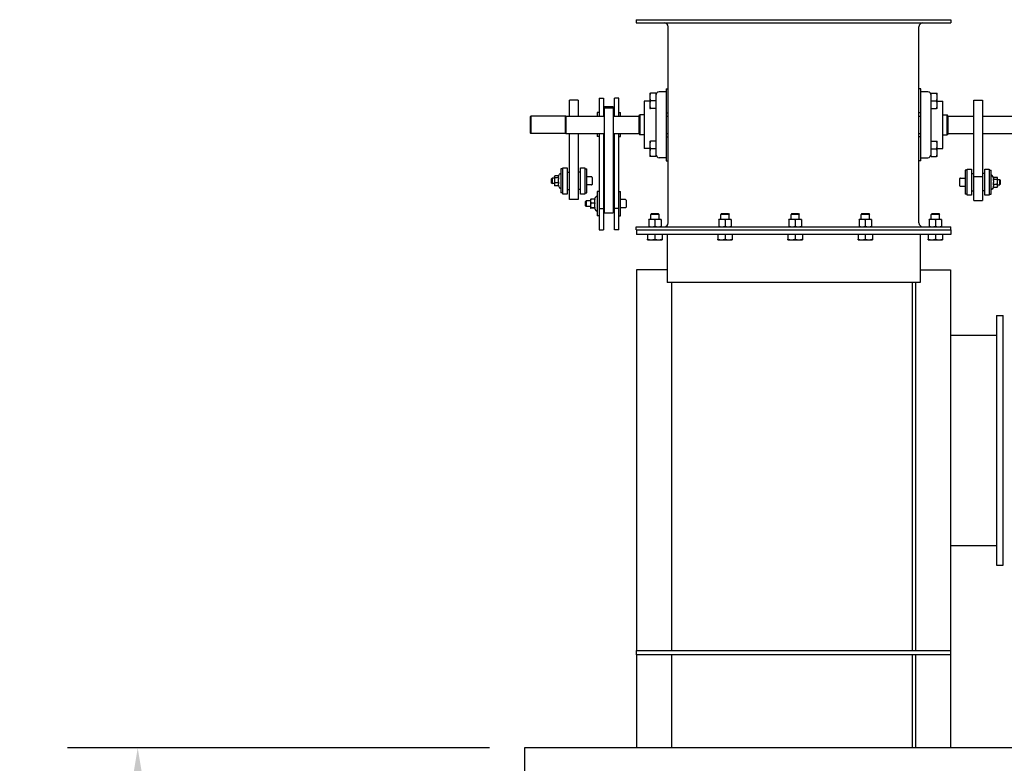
# Model space of a CAD drawing. Header units: inches. Extents: x 24 to 1128, y -94 to 748.
# Tile 510 of 573: x 811 to 867, y 297 to 339. Entities that reach past the tile are written whole.
import ezdxf

# ---------------------------------------------------------------- set-up
doc = ezdxf.new("R2010")
doc.units = ezdxf.units.IN
doc.header["$LTSCALE"] = 32
doc.header["$MEASUREMENT"] = 0
doc.layers.add('Dimension (ANSI)', color=7, linetype='Continuous', lineweight=25)
doc.layers.add('Visible (ANSI)', color=7, linetype='Continuous', lineweight=30)
doc.styles.add('Note Text (ANSI)', font='tahoma.ttf')
doc.dimstyles.new('Architectural (ANSI)', dxfattribs={"dimscale": 32, "dimtxt": 0.125, "dimasz": 0.098425, "dimexe": 0.125, "dimexo": 0.0625, "dimgap": 0.031496, "dimtad": 0, "dimtih": 1, "dimtoh": 1, "dimdec": 4, "dimrnd": 1e-08, "dimzin": 3, "dimdsep": 46, "dimlunit": 4, "dimtxsty": 'Note Text (ANSI)', "dimcen": 0.09, "dimdle": 0.393701, "dimclrd": 256, "dimclre": 256, "dimclrt": 256, "dimadec": 0, "dimazin": 3, "dimtfac": 0.96, "dimtofl": 0, "dimtmove": 0, "dimatfit": 3, "dimfxl": 1, "dimfrac": 2, "dimtolj": 1, "dimtzin": 12, "dimlwd": -1, "dimlwe": -1, "dimarcsym": 0})

# ---------------------------------------------------------------- blocks, each defined once
blk = doc.blocks.new('*D20')
at = {"layer": 'Defpoints', "color": 0, "transparency": 16777216}
for p in [(839.379, 297.501), (817.312, 127.501), (859.039, 127.501)]:
    blk.add_point(p, dxfattribs=at)
at = {"layer": 'Dimension (ANSI)', "transparency": 16777216}
for p, q in [((837.379, 297.501), (813.312, 297.501)), ((817.312, 294.352), (817.312, 228.551)), ((817.312, 130.651), (817.312, 222.452)), ((857.039, 127.501), (813.312, 127.501))]:
    blk.add_line(p, q, dxfattribs=at)
for points in [[(816.787, 294.352), (817.837, 294.352), (817.312, 297.501)], [(816.787, 130.651), (817.837, 130.651), (817.312, 127.501)]]:
    blk.add_solid(points, dxfattribs=at)
at = {"layer": 'Dimension (ANSI)', "transparency": 16777216, "insert": (810.58, 227.543), "char_height": 4, "attachment_point": 1, "style": 'Note Text (ANSI)'}
blk.add_mtext('\\A1;14\'-2"', dxfattribs=at)

msp = doc.modelspace()

# ---------------------------------------------------------------- linework, layer by layer
at = {"layer": 'Visible (ANSI)'}
for p, q in [((845.75166, 339.06362), (863.68916, 339.06362)), ((845.75166, 339.06362), (845.75166, 338.88432)), ((845.75166, 338.88432), (863.68916, 338.88432)), ((863.68916, 339.06362), (863.68916, 338.88432)), ((847.57236, 327.47292), (847.57236, 338.65432)), ((861.86846, 327.47292), (861.86846, 338.65432)), ((846.51961, 334.87612), (846.51961, 334.87613)), ((846.51961, 334.87612), (846.51961, 334.65827)), ((846.86336, 334.87672), (846.55869, 334.87672)), ((846.86336, 334.87672), (846.86336, 334.43982)), ((847.46336, 334.93863), (847.06336, 334.93863)), ((847.46336, 335.12612), (847.57236, 335.12612)), ((847.46336, 335.12612), (847.46336, 333.96691)), ((861.97746, 335.12612), (861.86846, 335.12612)), ((861.97746, 333.96676), (861.97746, 335.12612)), ((862.37746, 334.93862), (861.97746, 334.93862)), ((862.57746, 334.43862), (862.57746, 334.87612)), ((862.57746, 334.87612), (862.88214, 334.87612)), ((862.92121, 334.65737), (862.92121, 334.87612)), ((841.93916, 333.56362), (841.93916, 334.47782)), ((842.43916, 334.47782), (841.93916, 334.47782)), ((842.43916, 334.47782), (842.43916, 333.56362)), ((843.62666, 334.57555), (843.62666, 333.56362)), ((843.62666, 334.57555), (843.87666, 334.57555)), ((843.87666, 334.57555), (843.87666, 333.56362)), ((844.75166, 334.57555), (844.50166, 334.57555)), ((844.50166, 333.56362), (844.50166, 334.57555)), ((844.75166, 333.56362), (844.75166, 334.57555)), ((846.51961, 334.40697), (846.20706, 334.40697)), ((846.20706, 334.40697), (846.20706, 331.71947)), ((846.51961, 334.65827), (846.51961, 334.22077)), ((846.51961, 334.22077), (846.51961, 334.00113)), ((846.86336, 334.43982), (846.55869, 334.43982)), ((846.86336, 334.43982), (846.86336, 334.08267)), ((862.57746, 334.08324), (862.57746, 334.43862)), ((862.57746, 334.43862), (862.88214, 334.43862)), ((862.92121, 334.21987), (862.92121, 334.65737)), ((862.92121, 334.40737), (863.23376, 334.40737)), ((862.92121, 334.00112), (862.92121, 334.21987)), ((863.23376, 331.71987), (863.23376, 334.40737)), ((865.00166, 334.47725), (865.50166, 334.47725)), ((865.00166, 330.11352), (865.00166, 334.47725)), ((865.50166, 334.47725), (865.50166, 330.11352)), ((843.62666, 333.77578), (843.51766, 333.77578)), ((843.51766, 333.77578), (843.51766, 333.56362)), ((844.43916, 334.09217), (843.93916, 334.09217)), ((843.93916, 334.03425), (843.93916, 334.09217)), ((843.93916, 334.03425), (844.43916, 334.03425)), ((843.93916, 328.03676), (843.93916, 334.03425)), ((844.43916, 334.09217), (844.43916, 334.03425)), ((844.43916, 334.03425), (844.43916, 328.03676)), ((844.75166, 333.77578), (844.86066, 333.77578)), ((844.86066, 333.56362), (844.86066, 333.77578)), ((845.91016, 333.57822), (845.96016, 333.62822)), ((845.96016, 333.62822), (845.96016, 332.49822)), ((846.20706, 333.62822), (845.96016, 333.62822)), ((846.51961, 334.00113), (846.51961, 334.00112)), ((846.51961, 334.00112), (846.51961, 334.00112)), ((846.86336, 334.00172), (846.55869, 334.00172)), ((846.86336, 334.00053), (846.55869, 334.00053)), ((846.86336, 334.08267), (846.86336, 332.04419)), ((847.46336, 333.96691), (847.46336, 332.16064)), ((847.46336, 333.75112), (847.57236, 333.75112)), ((847.46336, 333.75032), (847.57236, 333.75032)), ((861.97746, 333.75112), (861.86846, 333.75112)), ((861.97746, 332.16049), (861.97746, 333.96676)), ((862.57746, 332.04401), (862.57746, 334.08324)), ((862.57746, 334.00112), (862.88214, 334.00112)), ((863.23376, 333.62862), (863.48066, 333.62862)), ((863.53066, 333.57862), (863.48066, 333.62862)), ((863.48066, 332.49862), (863.48066, 333.62862)), ((839.72041, 333.54362), (839.74041, 333.56362)), ((839.72041, 332.58362), (839.72041, 333.54362)), ((839.74041, 333.56362), (839.74041, 332.56362)), ((841.74041, 333.56362), (839.74041, 333.56362)), ((841.72041, 333.54362), (841.74041, 333.56362)), ((841.72041, 332.58362), (841.72041, 333.54362)), ((841.74041, 333.56362), (841.74041, 332.56362)), ((841.74041, 333.56362), (843.93916, 333.56362)), ((843.87666, 333.58828), (843.93916, 333.58828)), ((844.50166, 333.58828), (844.43916, 333.58828)), ((844.43916, 333.56362), (845.91016, 333.56362)), ((845.91016, 332.54822), (845.91016, 333.57822)), ((847.46336, 333.56362), (847.57236, 333.56362)), ((861.86846, 333.56362), (861.97746, 333.56362)), ((863.53066, 333.57862), (863.53066, 332.54862)), ((863.53066, 333.56362), (865.00166, 333.56362)), ((865.50166, 333.56362), (867.70041, 333.56362)), ((839.72041, 332.58362), (839.74041, 332.56362)), ((841.74041, 332.56362), (839.74041, 332.56362)), ((841.72041, 332.58362), (841.74041, 332.56362)), ((841.74041, 332.56362), (843.93916, 332.56362)), ((841.93916, 328.80555), (841.93916, 332.56362)), ((842.43916, 332.56362), (842.43916, 328.80555)), ((843.51766, 332.56362), (843.51766, 332.40078)), ((843.62666, 332.56362), (843.62666, 328.29308)), ((843.87666, 332.56362), (843.87666, 328.29308)), ((844.43916, 332.56362), (845.91016, 332.56362)), ((844.50166, 328.29308), (844.50166, 332.56362)), ((844.75166, 328.29308), (844.75166, 332.56362)), ((844.86066, 332.40078), (844.86066, 332.56362)), ((845.91016, 332.54822), (845.96016, 332.49822)), ((846.20706, 332.49822), (845.96016, 332.49822)), ((847.46336, 332.56362), (847.57236, 332.56362)), ((861.86846, 332.56362), (861.97746, 332.56362)), ((863.23376, 332.49862), (863.48066, 332.49862)), ((863.53066, 332.54862), (863.48066, 332.49862)), ((863.53066, 332.56362), (865.00166, 332.56362)), ((865.50166, 332.56362), (867.70041, 332.56362)), ((843.62666, 332.40078), (843.51766, 332.40078)), ((844.75166, 332.40078), (844.86066, 332.40078)), ((846.51961, 332.12612), (846.51961, 331.90737)), ((846.86336, 332.12612), (846.55869, 332.12612)), ((846.86336, 332.04419), (846.86336, 331.68862)), ((847.46336, 332.37612), (847.57236, 332.37612)), ((847.46336, 332.16064), (847.46336, 331.00112)), ((861.97746, 332.37612), (861.86846, 332.37612)), ((861.97746, 331.00112), (861.97746, 332.16049)), ((862.57746, 332.12612), (862.88214, 332.12612)), ((862.57746, 331.68862), (862.57746, 332.04401)), ((862.92121, 331.90737), (862.92121, 332.12612)), ((846.51961, 331.71947), (846.20706, 331.71947)), ((846.51961, 331.90737), (846.51961, 331.46987)), ((846.51961, 331.46987), (846.51961, 331.25112)), ((846.86336, 331.68862), (846.55869, 331.68862)), ((846.86336, 331.68862), (846.86336, 331.25112)), ((862.57746, 331.25112), (862.57746, 331.68862)), ((862.57746, 331.68862), (862.88214, 331.68862)), ((862.92121, 331.46987), (862.92121, 331.90737)), ((862.92121, 331.71987), (863.23376, 331.71987)), ((862.92121, 331.25112), (862.92121, 331.46987)), ((846.86336, 331.25112), (846.55869, 331.25112)), ((847.46336, 331.18781), (847.06336, 331.18781)), ((847.46336, 331.00112), (847.57236, 331.00112)), ((847.46336, 331.00112), (847.46336, 331.00032)), ((847.46336, 331.00032), (847.57236, 331.00032)), ((861.97746, 331.00112), (861.86846, 331.00112)), ((861.97746, 331.18862), (862.37746, 331.18862)), ((862.57746, 331.25112), (862.88214, 331.25112)), ((841.31294, 330.13721), (841.38052, 330.25426)), ((841.56416, 330.55176), (841.45516, 330.55176)), ((841.45516, 330.55176), (841.45516, 329.17676)), ((841.56416, 329.11426), (841.56416, 330.61426)), ((841.56416, 330.61426), (841.81416, 330.61426)), ((841.81416, 330.61426), (841.81416, 329.11426)), ((841.81416, 330.36426), (841.93916, 330.36426)), ((842.56416, 330.36426), (842.43916, 330.36426)), ((842.56416, 330.61426), (842.81416, 330.61426)), ((842.56416, 329.11426), (842.56416, 330.61426)), ((842.81416, 330.61426), (842.81416, 329.11426)), ((842.81416, 330.55176), (842.92316, 330.55176)), ((842.92316, 329.17676), (842.92316, 330.55176)), ((864.62666, 330.47833), (864.51766, 330.47833)), ((864.51766, 330.47833), (864.51766, 329.10333)), ((864.62666, 329.04083), (864.62666, 330.54083)), ((864.62666, 330.54083), (864.87666, 330.54083)), ((864.87666, 330.54083), (864.87666, 329.04083)), ((864.87666, 330.29083), (865.00166, 330.29083)), ((865.62666, 330.29083), (865.50166, 330.29083)), ((865.62666, 330.54083), (865.87666, 330.54083)), ((865.62666, 329.04083), (865.62666, 330.54083)), ((865.87666, 330.54083), (865.87666, 329.04083)), ((865.87666, 330.47833), (865.98566, 330.47833)), ((865.98566, 329.10333), (865.98566, 330.47833)), ((840.92316, 329.98746), (840.95621, 330.02026)), ((840.92316, 329.74106), (840.92316, 329.98746)), ((840.92316, 329.74106), (840.95621, 329.70826)), ((840.95621, 330.02026), (840.95621, 329.70826)), ((841.08016, 330.02026), (840.95621, 330.02026)), ((841.08016, 329.70826), (840.95621, 329.70826)), ((841.08016, 330.11426), (841.09341, 330.13721)), ((841.08016, 330.11426), (841.08016, 330.09324)), ((841.08016, 330.09324), (841.08016, 329.89185)), ((841.08016, 329.89185), (841.08016, 329.66287)), ((841.321, 330.15117), (841.10249, 330.15117)), ((841.32202, 330.0353), (841.10249, 330.0353)), ((841.32202, 329.74839), (841.10249, 329.74839)), ((843.20316, 330.09876), (842.92316, 330.09876)), ((843.23516, 330.06676), (843.23516, 329.66176)), ((864.20566, 329.58833), (864.20566, 329.99333)), ((864.23766, 330.02533), (864.51766, 330.02533)), ((865.00166, 330.11352), (865.50166, 330.11352)), ((865.00166, 328.74085), (865.00166, 330.11352)), ((865.50166, 330.11352), (865.50166, 328.74085)), ((866.12946, 330.06105), (866.0603, 330.18083)), ((866.1188, 329.96734), (866.33833, 329.96734)), ((866.12031, 330.0769), (866.33833, 330.0769)), ((866.36066, 330.04083), (866.34899, 330.06105)), ((866.36066, 330.02212), (866.36066, 330.04083)), ((866.36066, 329.8243), (866.36066, 330.02212)), ((866.36066, 329.94683), (866.48461, 329.94683)), ((866.36066, 329.59301), (866.36066, 329.8243)), ((866.51766, 329.91403), (866.48461, 329.94683)), ((866.48461, 329.63483), (866.48461, 329.94683)), ((866.51766, 329.91403), (866.51766, 329.66763)), ((841.08016, 329.66287), (841.08016, 329.61426)), ((841.08016, 329.61426), (841.09341, 329.59131)), ((841.32202, 329.57735), (841.10249, 329.57735)), ((841.321, 329.57735), (841.38052, 329.47426)), ((841.56416, 329.17676), (841.45516, 329.17676)), ((841.81416, 329.36426), (841.93916, 329.36426)), ((842.56416, 329.36426), (842.43916, 329.36426)), ((842.81416, 329.17676), (842.92316, 329.17676)), ((843.20316, 329.62976), (842.92316, 329.62976)), ((843.62666, 329.25301), (843.51766, 329.25301)), ((843.51766, 329.25301), (843.51766, 327.87801)), ((844.75166, 329.25301), (844.86066, 329.25301)), ((844.86066, 327.87801), (844.86066, 329.25301)), ((864.23766, 329.55633), (864.51766, 329.55633)), ((864.87666, 329.29083), (865.00166, 329.29083)), ((865.62666, 329.29083), (865.50166, 329.29083)), ((866.12031, 329.50475), (866.0603, 329.40083)), ((866.1188, 329.68127), (866.33833, 329.68127)), ((866.1188, 329.50475), (866.33833, 329.50475)), ((866.36066, 329.54083), (866.34899, 329.52061)), ((866.36066, 329.63483), (866.48461, 329.63483)), ((866.36066, 329.54083), (866.36066, 329.59301)), ((866.51766, 329.66763), (866.48461, 329.63483)), ((841.81416, 329.11426), (841.56416, 329.11426)), ((842.43916, 328.80555), (841.93916, 328.80555)), ((842.81416, 329.11426), (842.56416, 329.11426)), ((842.86066, 328.68871), (842.89371, 328.72151)), ((842.86066, 328.44231), (842.86066, 328.68871)), ((842.89371, 328.72151), (842.89371, 328.40951)), ((843.14266, 328.72151), (842.89371, 328.72151)), ((843.14266, 328.81551), (843.14315, 328.81636)), ((843.14266, 328.81551), (843.14266, 328.7079)), ((843.14266, 328.7079), (843.14266, 328.45874)), ((843.38452, 328.82654), (843.16499, 328.82654)), ((843.38452, 328.58926), (843.16499, 328.58926)), ((843.36856, 328.82654), (843.44302, 328.95551)), ((843.87666, 329.06551), (843.93916, 329.06551)), ((844.50166, 329.06551), (844.43916, 329.06551)), ((845.14066, 328.80001), (844.86066, 328.80001)), ((845.17266, 328.76801), (845.17266, 328.36301)), ((864.62666, 329.10333), (864.51766, 329.10333)), ((864.87666, 329.04083), (864.62666, 329.04083)), ((865.00166, 328.74085), (865.50166, 328.74085)), ((865.87666, 329.04083), (865.62666, 329.04083)), ((865.87666, 329.10333), (865.98566, 329.10333)), ((842.86066, 328.44231), (842.89371, 328.40951)), ((843.14266, 328.40951), (842.89371, 328.40951)), ((843.14266, 328.45874), (843.14266, 328.31636)), ((843.14266, 328.31636), (843.14266, 328.31551)), ((843.14266, 328.31551), (843.14315, 328.31466)), ((843.38452, 328.32823), (843.16499, 328.32823)), ((843.36856, 328.30449), (843.16499, 328.30449)), ((843.36268, 328.31466), (843.44302, 328.17551)), ((843.62666, 328.29308), (843.87666, 328.29308)), ((843.62666, 328.29308), (843.62666, 327.07823)), ((843.87666, 328.29308), (843.87666, 327.07823)), ((843.87666, 328.06551), (843.93916, 328.06551)), ((843.93916, 328.03676), (844.43916, 328.03676)), ((844.50166, 328.06551), (844.43916, 328.06551)), ((844.75166, 328.29308), (844.50166, 328.29308)), ((844.50166, 327.07823), (844.50166, 328.29308)), ((844.75166, 327.07823), (844.75166, 328.29308)), ((845.14066, 328.33101), (844.86066, 328.33101)), ((843.62666, 327.87801), (843.51766, 327.87801)), ((844.75166, 327.87801), (844.86066, 327.87801)), ((846.637, 327.66812), (846.45983, 327.66812)), ((846.45983, 327.64256), (846.45983, 327.26849)), ((846.62021, 327.99473), (846.57794, 327.95246)), ((847.05038, 327.95246), (846.57794, 327.95246)), ((846.57794, 327.66812), (846.57794, 327.95246)), ((846.62021, 327.99473), (847.00812, 327.99473)), ((846.99133, 327.66812), (846.637, 327.66812)), ((846.81416, 327.64256), (846.81416, 327.26849)), ((847.16849, 327.66812), (846.99133, 327.66812)), ((847.00812, 327.99473), (847.05038, 327.95246)), ((847.05038, 327.66812), (847.05038, 327.95246)), ((847.16849, 327.64256), (847.16849, 327.26849)), ((850.637, 327.66812), (850.45983, 327.66812)), ((850.45983, 327.64256), (850.45983, 327.26849)), ((850.62021, 327.99473), (850.57794, 327.95246)), ((851.05038, 327.95246), (850.57794, 327.95246)), ((850.57794, 327.66812), (850.57794, 327.95246)), ((850.62021, 327.99473), (851.00812, 327.99473)), ((850.99133, 327.66812), (850.637, 327.66812)), ((850.81416, 327.64256), (850.81416, 327.26849)), ((851.16849, 327.66812), (850.99133, 327.66812)), ((851.00812, 327.99473), (851.05038, 327.95246)), ((851.05038, 327.66812), (851.05038, 327.95246)), ((851.16849, 327.64256), (851.16849, 327.26849)), ((854.637, 327.66812), (854.45983, 327.66812)), ((854.45983, 327.64256), (854.45983, 327.26849)), ((854.62021, 327.99473), (854.57794, 327.95246)), ((855.05038, 327.95246), (854.57794, 327.95246)), ((854.57794, 327.66812), (854.57794, 327.95246)), ((854.62021, 327.99473), (855.00812, 327.99473)), ((854.99133, 327.66812), (854.637, 327.66812)), ((854.81416, 327.64256), (854.81416, 327.26849)), ((855.16849, 327.66812), (854.99133, 327.66812)), ((855.00812, 327.99473), (855.05038, 327.95246)), ((855.05038, 327.66812), (855.05038, 327.95246)), ((855.16849, 327.64256), (855.16849, 327.26849)), ((858.637, 327.66812), (858.45983, 327.66812)), ((858.45983, 327.64256), (858.45983, 327.26849)), ((858.62021, 327.99473), (858.57794, 327.95246)), ((859.05038, 327.95246), (858.57794, 327.95246)), ((858.57794, 327.66812), (858.57794, 327.95246)), ((858.62021, 327.99473), (859.00812, 327.99473)), ((858.99133, 327.66812), (858.637, 327.66812)), ((858.81416, 327.64256), (858.81416, 327.26849)), ((859.16849, 327.66812), (858.99133, 327.66812)), ((859.00812, 327.99473), (859.05038, 327.95246)), ((859.05038, 327.66812), (859.05038, 327.95246)), ((859.16849, 327.64256), (859.16849, 327.26849)), ((862.637, 327.66812), (862.45983, 327.66812)), ((862.45983, 327.64256), (862.45983, 327.26849)), ((862.62021, 327.99473), (862.57794, 327.95246)), ((863.05038, 327.95246), (862.57794, 327.95246)), ((862.57794, 327.66812), (862.57794, 327.95246)), ((862.62021, 327.99473), (863.00812, 327.99473)), ((862.99133, 327.66812), (862.637, 327.66812)), ((862.81416, 327.64256), (862.81416, 327.26849)), ((863.16849, 327.66812), (862.99133, 327.66812)), ((863.00812, 327.99473), (863.05038, 327.95246)), ((863.05038, 327.66812), (863.05038, 327.95246)), ((863.16849, 327.64256), (863.16849, 327.26849)), ((843.62666, 327.07823), (843.87666, 327.07823)), ((844.75166, 327.07823), (844.50166, 327.07823)), ((845.75166, 327.24292), (863.68916, 327.24292)), ((845.75166, 327.06362), (845.75166, 327.24292)), ((845.75166, 327.06362), (863.68916, 327.06362)), ((845.76816, 327.06362), (863.68916, 327.06362)), ((845.76816, 327.06362), (845.76816, 326.81362)), ((863.68916, 327.06362), (863.68916, 327.24292)), ((863.68916, 327.06362), (863.68916, 326.81362)), ((863.68916, 326.81362), (845.76816, 326.81362)), ((846.40078, 326.81362), (846.40078, 326.53755)), ((846.40078, 326.50063), (846.60747, 326.50063)), ((846.60747, 326.50063), (847.02086, 326.50063)), ((846.81416, 326.81362), (846.81416, 326.53755)), ((847.02086, 326.50063), (847.22755, 326.50063)), ((847.22755, 326.81362), (847.22755, 326.53755)), ((847.51816, 326.81362), (847.51816, 324.06362)), ((850.40078, 326.81362), (850.40078, 326.53755)), ((850.40078, 326.50063), (850.60747, 326.50063)), ((850.60747, 326.50063), (851.02086, 326.50063)), ((850.81416, 326.81362), (850.81416, 326.53755)), ((851.02086, 326.50063), (851.22755, 326.50063)), ((851.22755, 326.81362), (851.22755, 326.53755)), ((854.40078, 326.81362), (854.40078, 326.53755)), ((854.40078, 326.50063), (854.60747, 326.50063)), ((854.60747, 326.50063), (855.02086, 326.50063)), ((854.81416, 326.81362), (854.81416, 326.53755)), ((855.02086, 326.50063), (855.22755, 326.50063)), ((855.22755, 326.81362), (855.22755, 326.53755)), ((858.40078, 326.81362), (858.40078, 326.53755)), ((858.40078, 326.50063), (858.60747, 326.50063)), ((858.60747, 326.50063), (859.02086, 326.50063)), ((858.81416, 326.81362), (858.81416, 326.53755)), ((859.02086, 326.50063), (859.22755, 326.50063)), ((859.22755, 326.81362), (859.22755, 326.53755)), ((861.93916, 326.81362), (861.93916, 324.06362)), ((862.40078, 326.81362), (862.40078, 326.53755)), ((862.40078, 326.50063), (862.60747, 326.50063)), ((862.60747, 326.50063), (863.02086, 326.50063)), ((862.81416, 326.81362), (862.81416, 326.53755)), ((863.02086, 326.50063), (863.22755, 326.50063)), ((863.22755, 326.81362), (863.22755, 326.53755)), ((847.51816, 324.78262), (845.76816, 324.78262)), ((845.76816, 324.78262), (845.76816, 303.06362)), ((861.93916, 324.78262), (863.68216, 324.78262)), ((863.68216, 324.78262), (863.68216, 303.06362)), ((861.51016, 324.06362), (847.51816, 324.06362)), ((847.76816, 324.06362), (847.76816, 303.06362)), ((861.68216, 324.06362), (861.51016, 324.06362)), ((861.51016, 303.06362), (861.51016, 324.06362)), ((861.68216, 324.06362), (861.68216, 303.06362)), ((861.93916, 324.06362), (861.68216, 324.06362)), ((866.30716, 322.18862), (866.68216, 322.18862)), ((866.30716, 322.18862), (866.30716, 307.93862)), ((866.68216, 307.93862), (866.68216, 322.18862)), ((863.68216, 321.06362), (866.30716, 321.06362)), ((863.68216, 309.06362), (866.30716, 309.06362)), ((866.30716, 307.93862), (866.68216, 307.93862)), ((845.76816, 302.81362), (845.76816, 303.06362)), ((845.76816, 303.06362), (863.68216, 303.06362)), ((845.76816, 302.81362), (845.76816, 297.50112)), ((863.68216, 302.81362), (845.76816, 302.81362)), ((847.76816, 302.81362), (847.76816, 297.50112)), ((861.51016, 297.50112), (861.51016, 302.81362)), ((861.68216, 302.81362), (861.68216, 297.50112)), ((863.68216, 303.06362), (863.68216, 302.81362)), ((863.68216, 302.81362), (863.68216, 297.50112)), ((839.37916, 297.50112), (839.37916, 141.63562)), ((896.22407, 297.50112), (839.37916, 297.50112))]:
    msp.add_line(p, q, dxfattribs=at)
for centre, radius, start, end in [((847.34236, 338.65432), 0.23, 0, 90), ((862.09846, 338.65432), 0.23, 90, 180), ((847.06336, 334.73863), 0.2, 90, 180), ((862.37746, 334.73862), 0.2, 0, 90), ((847.06336, 331.38781), 0.2, 180, 270), ((862.37746, 331.38862), 0.2, 270, 0), ((841.41516, 330.23426), 0.04, 0, 150), ((843.20316, 330.06676), 0.032, 0, 90), ((864.23766, 329.99333), 0.032, 90, 180), ((866.02566, 330.16083), 0.04, 30, 180), ((841.41516, 329.49426), 0.04, 210, 0), ((843.20316, 329.66176), 0.032, 270, 0), ((864.23766, 329.58833), 0.032, 180, 270), ((866.02566, 329.42083), 0.04, 180, 330), ((843.47766, 328.93551), 0.04, 0, 150), ((845.14066, 328.76801), 0.032, 0, 90), ((843.47766, 328.19551), 0.04, 210, 0), ((845.14066, 328.36301), 0.032, 270, 0), ((847.34236, 327.47292), 0.23, 270, 0), ((862.09846, 327.47292), 0.23, 180, 270)]:
    msp.add_arc(centre, radius, start, end, dxfattribs=at)
for points, weights in [([(846.51961, 334.87613), (846.51977, 334.8764), (846.55869, 334.87672)], [1.00036282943, 1.04300158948, 1.01001874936]), ([(846.55869, 334.87672), (846.51961, 334.75965), (846.51961, 334.65827)], [1.01001874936, 1.04314139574, 1]), ([(862.92121, 334.65737), (862.92121, 334.7589), (862.88214, 334.87612)], [1, 1.04314139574, 1.01001874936]), ([(862.88214, 334.87612), (862.92121, 334.87612), (862.92121, 334.87612)], [1.01001874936, 1.04314139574, 1]), ([(846.51961, 334.65827), (846.51961, 334.55688), (846.55869, 334.43982)], [1, 1.04314139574, 1.01001874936]), ([(846.55869, 334.43982), (846.51961, 334.32243), (846.51961, 334.22077)], [1.01001874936, 1.04314139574, 1]), ([(846.51961, 334.22077), (846.51961, 334.11911), (846.55869, 334.00172)], [1, 1.04314139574, 1.01001874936]), ([(862.88214, 334.43862), (862.92121, 334.55585), (862.92121, 334.65737)], [1.01001874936, 1.04314139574, 1]), ([(862.92121, 334.21987), (862.92121, 334.3214), (862.88214, 334.43862)], [1, 1.04314139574, 1.01001874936]), ([(862.88214, 334.00112), (862.92121, 334.11835), (862.92121, 334.21987)], [1.01001874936, 1.04314139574, 1]), ([(846.55869, 334.00172), (846.51961, 334.0014), (846.51961, 334.00113)], [1.01001874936, 1.04314139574, 1]), ([(846.51961, 334.00113), (846.51961, 334.00085), (846.55869, 334.00053)], [1, 1.04314139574, 1.01001874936]), ([(862.92121, 334.00112), (862.92121, 334.00112), (862.88214, 334.00112)], [1, 1.04314139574, 1.01001874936]), ([(846.51961, 332.12612), (846.51961, 332.12612), (846.55869, 332.12612)], [1, 1.04314139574, 1.01001874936]), ([(846.55869, 332.12612), (846.51961, 332.0089), (846.51961, 331.90737)], [1.01001874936, 1.04314139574, 1]), ([(862.92121, 331.90737), (862.92121, 332.0089), (862.88214, 332.12612)], [1, 1.04314139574, 1.01001874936]), ([(862.88214, 332.12612), (862.92121, 332.12612), (862.92121, 332.12612)], [1.01001874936, 1.04314139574, 1]), ([(846.51961, 331.90737), (846.51961, 331.80585), (846.55869, 331.68862)], [1, 1.04314139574, 1.01001874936]), ([(846.55869, 331.68862), (846.51961, 331.5714), (846.51961, 331.46987)], [1.01001874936, 1.04314139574, 1]), ([(846.51961, 331.46987), (846.51961, 331.36835), (846.55869, 331.25112)], [1, 1.04314139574, 1.01001874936]), ([(862.88214, 331.68862), (862.92121, 331.80585), (862.92121, 331.90737)], [1.01001874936, 1.04314139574, 1]), ([(862.92121, 331.46987), (862.92121, 331.5714), (862.88214, 331.68862)], [1, 1.04314139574, 1.01001874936]), ([(862.88214, 331.25112), (862.92121, 331.36835), (862.92121, 331.46987)], [1.01001874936, 1.04314139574, 1]), ([(846.55869, 331.25112), (846.51961, 331.25112), (846.51961, 331.25112)], [1.01001874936, 1.04314139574, 1]), ([(862.92121, 331.25112), (862.92121, 331.25112), (862.88214, 331.25112)], [1, 1.04314139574, 1.01001874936]), ([(841.10249, 330.15117), (841.08016, 330.12013), (841.08016, 330.09324)], [1, 1.0379548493, 1]), ([(841.08016, 330.09324), (841.08016, 330.06635), (841.10249, 330.0353)], [1, 1.0379548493, 1]), ([(841.10249, 330.0353), (841.08016, 329.95843), (841.08016, 329.89185)], [1, 1.0379548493, 1]), ([(841.08016, 329.89185), (841.08016, 329.82527), (841.10249, 329.74839)], [1, 1.0379548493, 1]), ([(841.10249, 329.74839), (841.08016, 329.70256), (841.08016, 329.66287)], [1, 1.0379548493, 1]), ([(841.31294, 330.13721), (841.29969, 330.11426), (841.29969, 330.09324)], [1.06390316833, 1.05486561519, 1]), ([(841.29969, 330.09324), (841.29969, 330.06635), (841.32202, 330.0353)], [1, 1.07126378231, 1.06521168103]), ([(841.32202, 330.0353), (841.29969, 329.95843), (841.29969, 329.89185)], [1.06521168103, 1.07126378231, 1]), ([(841.29969, 329.89185), (841.29969, 329.82527), (841.32202, 329.74839)], [1, 1.07126378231, 1.06521168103]), ([(841.32202, 329.74839), (841.29969, 329.70256), (841.29969, 329.66287)], [1.06521168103, 1.07126378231, 1]), ([(866.1188, 329.96734), (866.14113, 329.9967), (866.14113, 330.02212)], [1.06521168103, 1.07126378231, 1]), ([(866.14113, 329.8243), (866.14113, 329.89069), (866.1188, 329.96734)], [1, 1.07126378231, 1.06521168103]), ([(866.1188, 329.68127), (866.14113, 329.75792), (866.14113, 329.8243)], [1.06521168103, 1.07126378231, 1]), ([(866.14113, 330.02212), (866.14113, 330.04083), (866.12946, 330.06105)], [1, 1.05146380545, 1.06260628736]), ([(866.36066, 330.02212), (866.36066, 330.04755), (866.33833, 330.0769)], [1, 1.0379548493, 1]), ([(866.33833, 329.96734), (866.36066, 329.9967), (866.36066, 330.02212)], [1, 1.0379548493, 1]), ([(866.36066, 329.8243), (866.36066, 329.89069), (866.33833, 329.96734)], [1, 1.0379548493, 1]), ([(866.33833, 329.68127), (866.36066, 329.75792), (866.36066, 329.8243)], [1, 1.0379548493, 1]), ([(841.08016, 329.66287), (841.08016, 329.62318), (841.10249, 329.57735)], [1, 1.0379548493, 1]), ([(841.10249, 329.57735), (841.09733, 329.58452), (841.09341, 329.59131)], [1, 1.00852303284, 1.01321824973]), ([(841.29969, 329.66287), (841.29969, 329.62318), (841.32202, 329.57735)], [1, 1.07126378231, 1.06521168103]), ([(866.14113, 329.59301), (866.14113, 329.63397), (866.1188, 329.68127)], [1, 1.07126378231, 1.06521168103]), ([(866.1188, 329.50475), (866.14113, 329.55205), (866.14113, 329.59301)], [1.06521168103, 1.07126378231, 1]), ([(866.36066, 329.59301), (866.36066, 329.63397), (866.33833, 329.68127)], [1, 1.0379548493, 1]), ([(866.33833, 329.50475), (866.36066, 329.55205), (866.36066, 329.59301)], [1, 1.0379548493, 1]), ([(866.34899, 329.52061), (866.34456, 329.51294), (866.33833, 329.50475)], [1.01501566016, 1.01030654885, 1]), ([(843.16499, 328.82654), (843.14266, 328.76296), (843.14266, 328.7079)], [1, 1.0379548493, 1]), ([(843.14266, 328.7079), (843.14266, 328.65284), (843.16499, 328.58926)], [1, 1.0379548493, 1]), ([(843.16499, 328.58926), (843.14266, 328.51932), (843.14266, 328.45874)], [1, 1.0379548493, 1]), ([(843.14315, 328.81636), (843.14589, 328.82109), (843.16499, 328.82654)], [1.00962329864, 1.03230098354, 1]), ([(843.38452, 328.82654), (843.36219, 328.76296), (843.36219, 328.7079)], [1.06521168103, 1.07126378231, 1]), ([(843.36219, 328.7079), (843.36219, 328.65284), (843.38452, 328.58926)], [1, 1.07126378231, 1.06521168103]), ([(843.38452, 328.58926), (843.36219, 328.51932), (843.36219, 328.45874)], [1.06521168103, 1.07126378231, 1]), ([(843.14266, 328.45874), (843.14266, 328.39817), (843.16499, 328.32823)], [1, 1.0379548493, 1]), ([(843.16499, 328.32823), (843.14266, 328.32187), (843.14266, 328.31636)], [1, 1.0379548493, 1]), ([(843.14266, 328.31636), (843.14266, 328.31085), (843.16499, 328.30449)], [1, 1.0379548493, 1]), ([(843.36219, 328.45874), (843.36219, 328.39817), (843.38452, 328.32823)], [1, 1.07126378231, 1.06521168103]), ([(843.38452, 328.32823), (843.36219, 328.32187), (843.36219, 328.31636)], [1.06521168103, 1.07126378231, 1]), ([(843.36219, 328.31636), (843.36219, 328.31551), (843.36268, 328.31466)], [1, 1.01033344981, 1.01904126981]), ([(846.45983, 327.64256), (846.45983, 327.66812), (846.45983, 327.66812)], [1, 1.0379548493, 1]), ([(846.637, 327.66812), (846.55478, 327.66812), (846.45983, 327.64256)], [1, 1.0379548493, 1]), ([(846.81416, 327.64256), (846.71922, 327.66812), (846.637, 327.66812)], [1, 1.0379548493, 1]), ([(846.99133, 327.66812), (846.90911, 327.66812), (846.81416, 327.64256)], [1, 1.0379548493, 1]), ([(847.16849, 327.64256), (847.07355, 327.66812), (846.99133, 327.66812)], [1, 1.0379548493, 1]), ([(847.16849, 327.66812), (847.16849, 327.66812), (847.16849, 327.64256)], [1, 1.0379548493, 1]), ([(850.45983, 327.64256), (850.45983, 327.66812), (850.45983, 327.66812)], [1, 1.0379548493, 1]), ([(850.637, 327.66812), (850.55478, 327.66812), (850.45983, 327.64256)], [1, 1.0379548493, 1]), ([(850.81416, 327.64256), (850.71922, 327.66812), (850.637, 327.66812)], [1, 1.0379548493, 1]), ([(850.99133, 327.66812), (850.90911, 327.66812), (850.81416, 327.64256)], [1, 1.0379548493, 1]), ([(851.16849, 327.64256), (851.07355, 327.66812), (850.99133, 327.66812)], [1, 1.0379548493, 1]), ([(851.16849, 327.66812), (851.16849, 327.66812), (851.16849, 327.64256)], [1, 1.0379548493, 1]), ([(854.45983, 327.64256), (854.45983, 327.66812), (854.45983, 327.66812)], [1, 1.0379548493, 1]), ([(854.637, 327.66812), (854.55478, 327.66812), (854.45983, 327.64256)], [1, 1.0379548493, 1]), ([(854.81416, 327.64256), (854.71922, 327.66812), (854.637, 327.66812)], [1, 1.0379548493, 1]), ([(854.99133, 327.66812), (854.90911, 327.66812), (854.81416, 327.64256)], [1, 1.0379548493, 1]), ([(855.16849, 327.64256), (855.07355, 327.66812), (854.99133, 327.66812)], [1, 1.0379548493, 1]), ([(855.16849, 327.66812), (855.16849, 327.66812), (855.16849, 327.64256)], [1, 1.0379548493, 1]), ([(858.45983, 327.64256), (858.45983, 327.66812), (858.45983, 327.66812)], [1, 1.0379548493, 1]), ([(858.637, 327.66812), (858.55478, 327.66812), (858.45983, 327.64256)], [1, 1.0379548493, 1]), ([(858.81416, 327.64256), (858.71922, 327.66812), (858.637, 327.66812)], [1, 1.0379548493, 1]), ([(858.99133, 327.66812), (858.90911, 327.66812), (858.81416, 327.64256)], [1, 1.0379548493, 1]), ([(859.16849, 327.64256), (859.07355, 327.66812), (858.99133, 327.66812)], [1, 1.0379548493, 1]), ([(859.16849, 327.66812), (859.16849, 327.66812), (859.16849, 327.64256)], [1, 1.0379548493, 1]), ([(862.45983, 327.64256), (862.45983, 327.66812), (862.45983, 327.66812)], [1, 1.0379548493, 1]), ([(862.637, 327.66812), (862.55478, 327.66812), (862.45983, 327.64256)], [1, 1.0379548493, 1]), ([(862.81416, 327.64256), (862.71922, 327.66812), (862.637, 327.66812)], [1, 1.0379548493, 1]), ([(862.99133, 327.66812), (862.90911, 327.66812), (862.81416, 327.64256)], [1, 1.0379548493, 1]), ([(863.16849, 327.64256), (863.07355, 327.66812), (862.99133, 327.66812)], [1, 1.0379548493, 1]), ([(863.16849, 327.66812), (863.16849, 327.66812), (863.16849, 327.64256)], [1, 1.0379548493, 1]), ([(846.45983, 327.26849), (846.55478, 327.24292), (846.637, 327.24292)], [1, 1.0379548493, 1]), ([(846.45983, 327.24292), (846.45983, 327.24292), (846.45983, 327.26849)], [1, 1.0379548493, 1]), ([(846.637, 327.24292), (846.71922, 327.24292), (846.81416, 327.26849)], [1, 1.0379548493, 1]), ([(846.81416, 327.26849), (846.90911, 327.24292), (846.99133, 327.24292)], [1, 1.0379548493, 1]), ([(846.99133, 327.24292), (847.07355, 327.24292), (847.16849, 327.26849)], [1, 1.0379548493, 1]), ([(847.16849, 327.26849), (847.16849, 327.24292), (847.16849, 327.24292)], [1, 1.0379548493, 1]), ([(850.45983, 327.26849), (850.55478, 327.24292), (850.637, 327.24292)], [1, 1.0379548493, 1]), ([(850.45983, 327.24292), (850.45983, 327.24292), (850.45983, 327.26849)], [1, 1.0379548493, 1]), ([(850.637, 327.24292), (850.71922, 327.24292), (850.81416, 327.26849)], [1, 1.0379548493, 1]), ([(850.81416, 327.26849), (850.90911, 327.24292), (850.99133, 327.24292)], [1, 1.0379548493, 1]), ([(850.99133, 327.24292), (851.07355, 327.24292), (851.16849, 327.26849)], [1, 1.0379548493, 1]), ([(851.16849, 327.26849), (851.16849, 327.24292), (851.16849, 327.24292)], [1, 1.0379548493, 1]), ([(854.45983, 327.26849), (854.55478, 327.24292), (854.637, 327.24292)], [1, 1.0379548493, 1]), ([(854.45983, 327.24292), (854.45983, 327.24292), (854.45983, 327.26849)], [1, 1.0379548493, 1]), ([(854.637, 327.24292), (854.71922, 327.24292), (854.81416, 327.26849)], [1, 1.0379548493, 1]), ([(854.81416, 327.26849), (854.90911, 327.24292), (854.99133, 327.24292)], [1, 1.0379548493, 1]), ([(854.99133, 327.24292), (855.07355, 327.24292), (855.16849, 327.26849)], [1, 1.0379548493, 1]), ([(855.16849, 327.26849), (855.16849, 327.24292), (855.16849, 327.24292)], [1, 1.0379548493, 1]), ([(858.45983, 327.26849), (858.55478, 327.24292), (858.637, 327.24292)], [1, 1.0379548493, 1]), ([(858.45983, 327.24292), (858.45983, 327.24292), (858.45983, 327.26849)], [1, 1.0379548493, 1]), ([(858.637, 327.24292), (858.71922, 327.24292), (858.81416, 327.26849)], [1, 1.0379548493, 1]), ([(858.81416, 327.26849), (858.90911, 327.24292), (858.99133, 327.24292)], [1, 1.0379548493, 1]), ([(858.99133, 327.24292), (859.07355, 327.24292), (859.16849, 327.26849)], [1, 1.0379548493, 1]), ([(859.16849, 327.26849), (859.16849, 327.24292), (859.16849, 327.24292)], [1, 1.0379548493, 1]), ([(862.45983, 327.26849), (862.55478, 327.24292), (862.637, 327.24292)], [1, 1.0379548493, 1]), ([(862.45983, 327.24292), (862.45983, 327.24292), (862.45983, 327.26849)], [1, 1.0379548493, 1]), ([(862.637, 327.24292), (862.71922, 327.24292), (862.81416, 327.26849)], [1, 1.0379548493, 1]), ([(862.81416, 327.26849), (862.90911, 327.24292), (862.99133, 327.24292)], [1, 1.0379548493, 1]), ([(862.99133, 327.24292), (863.07355, 327.24292), (863.16849, 327.26849)], [1, 1.0379548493, 1]), ([(863.16849, 327.26849), (863.16849, 327.24292), (863.16849, 327.24292)], [1, 1.0379548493, 1]), ([(846.40078, 326.53755), (846.51154, 326.50063), (846.60747, 326.50063)], [1.01001874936, 1.04314139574, 1]), ([(846.40078, 326.50063), (846.40078, 326.50063), (846.40078, 326.53755)], [1, 1.04314139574, 1.01001874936]), ([(846.60747, 326.50063), (846.7034, 326.50063), (846.81416, 326.53755)], [1, 1.04314139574, 1.01001874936]), ([(846.81416, 326.53755), (846.92493, 326.50063), (847.02086, 326.50063)], [1.01001874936, 1.04314139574, 1]), ([(847.02086, 326.50063), (847.11678, 326.50063), (847.22755, 326.53755)], [1, 1.04314139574, 1.01001874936]), ([(847.22755, 326.53755), (847.22755, 326.50063), (847.22755, 326.50063)], [1.01001874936, 1.04314139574, 1]), ([(850.40078, 326.53755), (850.51154, 326.50063), (850.60747, 326.50063)], [1.01001874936, 1.04314139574, 1]), ([(850.40078, 326.50063), (850.40078, 326.50063), (850.40078, 326.53755)], [1, 1.04314139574, 1.01001874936]), ([(850.60747, 326.50063), (850.7034, 326.50063), (850.81416, 326.53755)], [1, 1.04314139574, 1.01001874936]), ([(850.81416, 326.53755), (850.92493, 326.50063), (851.02086, 326.50063)], [1.01001874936, 1.04314139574, 1]), ([(851.02086, 326.50063), (851.11678, 326.50063), (851.22755, 326.53755)], [1, 1.04314139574, 1.01001874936]), ([(851.22755, 326.53755), (851.22755, 326.50063), (851.22755, 326.50063)], [1.01001874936, 1.04314139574, 1]), ([(854.40078, 326.53755), (854.51154, 326.50063), (854.60747, 326.50063)], [1.01001874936, 1.04314139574, 1]), ([(854.40078, 326.50063), (854.40078, 326.50063), (854.40078, 326.53755)], [1, 1.04314139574, 1.01001874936]), ([(854.60747, 326.50063), (854.7034, 326.50063), (854.81416, 326.53755)], [1, 1.04314139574, 1.01001874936]), ([(854.81416, 326.53755), (854.92493, 326.50063), (855.02086, 326.50063)], [1.01001874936, 1.04314139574, 1]), ([(855.02086, 326.50063), (855.11678, 326.50063), (855.22755, 326.53755)], [1, 1.04314139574, 1.01001874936]), ([(855.22755, 326.53755), (855.22755, 326.50063), (855.22755, 326.50063)], [1.01001874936, 1.04314139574, 1]), ([(858.40078, 326.53755), (858.51154, 326.50063), (858.60747, 326.50063)], [1.01001874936, 1.04314139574, 1]), ([(858.40078, 326.50063), (858.40078, 326.50063), (858.40078, 326.53755)], [1, 1.04314139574, 1.01001874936]), ([(858.60747, 326.50063), (858.7034, 326.50063), (858.81416, 326.53755)], [1, 1.04314139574, 1.01001874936]), ([(858.81416, 326.53755), (858.92493, 326.50063), (859.02086, 326.50063)], [1.01001874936, 1.04314139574, 1]), ([(859.02086, 326.50063), (859.11678, 326.50063), (859.22755, 326.53755)], [1, 1.04314139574, 1.01001874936]), ([(859.22755, 326.53755), (859.22755, 326.50063), (859.22755, 326.50063)], [1.01001874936, 1.04314139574, 1]), ([(862.40078, 326.53755), (862.51154, 326.50063), (862.60747, 326.50063)], [1.01001874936, 1.04314139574, 1]), ([(862.40078, 326.50063), (862.40078, 326.50063), (862.40078, 326.53755)], [1, 1.04314139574, 1.01001874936]), ([(862.60747, 326.50063), (862.7034, 326.50063), (862.81416, 326.53755)], [1, 1.04314139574, 1.01001874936]), ([(862.81416, 326.53755), (862.92493, 326.50063), (863.02086, 326.50063)], [1.01001874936, 1.04314139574, 1]), ([(863.02086, 326.50063), (863.11678, 326.50063), (863.22755, 326.53755)], [1, 1.04314139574, 1.01001874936]), ([(863.22755, 326.53755), (863.22755, 326.50063), (863.22755, 326.50063)], [1.01001874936, 1.04314139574, 1])]:
    msp.add_rational_spline(points, weights, degree=2, dxfattribs=at)

# ---------------------------------------------------------------- dimensions: what is measured, and where the dimension line sits
at = {"layer": 'Dimension (ANSI)'}
dim = msp.add_linear_dim(base=(817.31223, 127.50112), p1=(839.37916, 297.50112), p2=(859.03916, 127.50112), angle=90, dimstyle='Architectural (ANSI)', override={"dimgap": 0.031496, "dimdec": 4, "dimlfac": 1, "dimtol": 0, "dimlim": 0, "dimtp": 0, "dimtm": 0, "dimtdec": 2, "dimatfit": 1}, dxfattribs=at)
dim.commit()
dim.dimension.update_dxf_attribs({"geometry": '*D20', "text_midpoint": (817.31223, 225.50112), "dimtype": 160})

doc.saveas('drawing.dxf')
